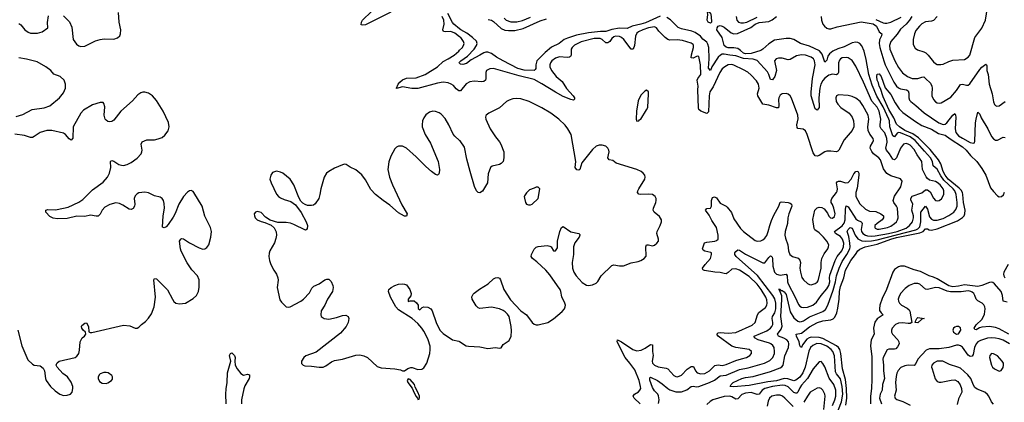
# Model space of a CAD drawing. Header units: inches. Extents: x 1449094 to 1618372, y 389908 to 534307.
# Tile 395 of 494: x 1565459 to 1575622, y 481426 to 485375. Entities that reach past the tile are written whole.
import ezdxf

# ---------------------------------------------------------------- set-up
doc = ezdxf.new("R2010")
doc.units = ezdxf.units.IN
doc.header["$MEASUREMENT"] = 0
doc.layers.add('B5468', color=7, linetype='Continuous')
doc.layers.add('B5478', color=7, linetype='Continuous')

msp = doc.modelspace()

# ---------------------------------------------------------------- linework, layer by layer
at = {"layer": 'B5468', "color": 5}
for points, elevation in [([(1565450, 485337), (1565470, 485324), (1565513, 485270), (1565545, 485245), (1565570, 485238), (1565644, 485236), (1565691, 485249), (1565749, 485290), (1565747, 485347), (1565757, 485417)], 520), ([(1565910, 485414), (1565973, 485353), (1565997, 485297), (1566012, 485170), (1566044, 485124), (1566070, 485105), (1566090, 485098), (1566130, 485103), (1566243, 485157), (1566290, 485172), (1566330, 485177), (1566430, 485173), (1566470, 485189), (1566491, 485209), (1566501, 485230), (1566503, 485270), (1566486, 485350), (1566479, 485450)], 520), ([(1569290, 485454), (1569030, 485324), (1568999, 485319), (1568984, 485324), (1568986, 485350), (1568996, 485370), (1569090, 485461)], 480), ([(1570000, 485198), (1569950, 485235), (1569910, 485252), (1569850, 485249), (1569834, 485254), (1569827, 485270), (1569841, 485330), (1569838, 485370), (1569818, 485410)], 480), ([(1570000, 485282), (1569940, 485330), (1569926, 485346), (1569878, 485438)], 460), ([(1565424, 484376), (1565490, 484396), (1565588, 484450), (1565710, 484464), (1565770, 484487), (1565870, 484570), (1565910, 484620), (1565931, 484670), (1565933, 484710), (1565918, 484750), (1565878, 484790), (1565813, 484813), (1565782, 484850), (1565730, 484890), (1565639, 484939), (1565530, 484968), (1565450, 484983)], 520), ([(1570000, 484640), (1569990, 484640), (1569963, 484663), (1569935, 484695), (1569911, 484711), (1569882, 484722), (1569830, 484729), (1569770, 484721), (1569570, 484665), (1569505, 484665), (1569410, 484684), (1569350, 484665), (1569347, 484670), (1569366, 484710), (1569381, 484730), (1569410, 484753), (1569452, 484772), (1569550, 484777), (1569644, 484810), (1569771, 484890), (1569830, 484945), (1569883, 484970), (1569943, 485010), (1569991, 485050), (1570000, 485060)], 480), ([(1570000, 484926), (1569995, 484930), (1570000, 484936)], 460), ([(1565439, 482170), (1565480, 482010), (1565544, 481864), (1565590, 481818), (1565610, 481811), (1565670, 481803), (1565700, 481780), (1565716, 481750), (1565726, 481670), (1565733, 481650), (1565776, 481590), (1565826, 481546), (1565874, 481510), (1565910, 481497), (1565950, 481498), (1565983, 481510), (1566000, 481530), (1566008, 481570), (1566006, 481590), (1565990, 481634), (1565952, 481690), (1565905, 481725), (1565845, 481790), (1565837, 481810), (1565839, 481821), (1565846, 481834), (1565868, 481850), (1566030, 481888), (1566050, 481902), (1566062, 481918), (1566070, 481930), (1566077, 481963), (1566083, 482050), (1566105, 482090), (1566128, 482110), (1566143, 482130), (1566137, 482150), (1566114, 482170), (1566099, 482190), (1566096, 482210), (1566101, 482219), (1566130, 482243), (1566150, 482248), (1566168, 482208), (1566174, 482154), (1566186, 482146), (1566205, 482145), (1566530, 482221), (1566596, 482216), (1566650, 482191), (1566670, 482191), (1566690, 482201), (1566717, 482230), (1566759, 482261), (1566790, 482293), (1566821, 482339), (1566847, 482410), (1566861, 482510), (1566845, 482690), (1566850, 482705), (1566870, 482701), (1566986, 482586), (1567035, 482490), (1567050, 482467), (1567070, 482450), (1567110, 482441), (1567170, 482449), (1567250, 482497), (1567285, 482530), (1567305, 482570), (1567313, 482613), (1567313, 482690), (1567295, 482730), (1567235, 482795), (1567187, 482867), (1567125, 482985), (1567118, 483010), (1567110, 483090), (1567121, 483110), (1567130, 483117), (1567150, 483114), (1567210, 483073), (1567310, 483021), (1567350, 483008), (1567370, 483011), (1567390, 483023), (1567411, 483050), (1567433, 483130), (1567438, 483190), (1567430, 483230), (1567369, 483349), (1567344, 483450), (1567258, 483590), (1567250, 483601), (1567230, 483612), (1567210, 483608), (1567190, 483596), (1567150, 483550), (1567102, 483470), (1567064, 483376), (1567042, 483338), (1566990, 483260), (1566970, 483238), (1566950, 483227), (1566934, 483234), (1566941, 483350), (1566952, 483430), (1566950, 483478), (1566942, 483510), (1566930, 483529), (1566910, 483542), (1566850, 483558), (1566790, 483588), (1566750, 483596), (1566690, 483588), (1566670, 483577), (1566650, 483556), (1566641, 483530), (1566647, 483470), (1566644, 483450), (1566630, 483425), (1566610, 483415), (1566590, 483418), (1566522, 483462), (1566490, 483479), (1566450, 483485), (1566390, 483469), (1566339, 483441), (1566309, 483411), (1566290, 483367), (1566270, 483348), (1566250, 483347), (1566190, 483359), (1566130, 483345), (1566050, 483346), (1565950, 483325), (1565850, 483321), (1565806, 483326), (1565770, 483345), (1565729, 483390), (1565729, 483411), (1565750, 483416), (1565830, 483413), (1565911, 483429), (1565958, 483442), (1566070, 483492), (1566110, 483521), (1566210, 483618), (1566320, 483700), (1566366, 483750), (1566386, 483790), (1566401, 483850), (1566398, 483910), (1566402, 483918), (1566410, 483922), (1566430, 483914), (1566482, 483882), (1566510, 483873), (1566531, 483871), (1566570, 483880), (1566610, 483901), (1566673, 483947), (1566712, 483990), (1566721, 484010), (1566723, 484030), (1566713, 484090), (1566724, 484116), (1566770, 484135), (1566850, 484137), (1566890, 484144), (1566930, 484161), (1566958, 484182), (1566992, 484228), (1567003, 484270), (1566994, 484314), (1566939, 484430), (1566870, 484541), (1566830, 484588), (1566790, 484616), (1566750, 484627), (1566730, 484627), (1566710, 484622), (1566680, 484600), (1566623, 484537), (1566504, 484430), (1566430, 484338), (1566410, 484324), (1566390, 484320), (1566370, 484324), (1566350, 484337), (1566341, 484350), (1566332, 484390), (1566337, 484477), (1566329, 484509), (1566319, 484519), (1566310, 484522), (1566290, 484519), (1566210, 484496), (1566119, 484441), (1566090, 484409), (1566012, 484270), (1566006, 484154), (1565990, 484133), (1565970, 484144), (1565931, 484191), (1565910, 484205), (1565790, 484233), (1565738, 484230), (1565670, 484211), (1565610, 484170), (1565590, 484161), (1565570, 484160), (1565510, 484180), (1565410, 484195)], 520), ([(1570000, 484130), (1569950, 484172), (1569933, 484193), (1569887, 484290), (1569850, 484354), (1569810, 484399), (1569790, 484414), (1569750, 484429), (1569725, 484430), (1569690, 484421), (1569650, 484392), (1569630, 484361), (1569617, 484330), (1569612, 484290), (1569614, 484270), (1569645, 484190), (1569700, 484100), (1569777, 483910), (1569793, 483830), (1569790, 483790), (1569783, 483777), (1569770, 483769), (1569750, 483778), (1569710, 483808), (1569650, 483860), (1569550, 483959), (1569450, 484050), (1569410, 484069), (1569370, 484069), (1569350, 484061), (1569330, 484043), (1569290, 483966), (1569270, 483909), (1569260, 483830), (1569275, 483750), (1569307, 483670), (1569403, 483463), (1569457, 483370), (1569451, 483349), (1569430, 483349), (1569370, 483382), (1569281, 483461), (1569210, 483509), (1569130, 483572), (1569082, 483622), (1569030, 483723), (1568990, 483775), (1568930, 483826), (1568870, 483853), (1568830, 483880), (1568810, 483884), (1568790, 483878), (1568710, 483844), (1568650, 483809), (1568625, 483790), (1568600, 483750), (1568567, 483630), (1568557, 483570), (1568546, 483530), (1568510, 483476), (1568490, 483462), (1568470, 483457), (1568430, 483458), (1568407, 483467), (1568381, 483481), (1568361, 483501), (1568340, 483540), (1568290, 483670), (1568250, 483729), (1568174, 483790), (1568150, 483803), (1568110, 483813), (1568070, 483799), (1568050, 483769), (1568042, 483730), (1568053, 483690), (1568110, 483574), (1568130, 483551), (1568150, 483537), (1568190, 483519), (1568259, 483499), (1568305, 483465), (1568365, 483385), (1568417, 483290), (1568430, 483250), (1568426, 483214), (1568410, 483202), (1568290, 483263), (1568254, 483274), (1568210, 483281), (1568123, 483283), (1568046, 483306), (1567997, 483337), (1567950, 483384), (1567938, 483390), (1567910, 483395), (1567892, 483390), (1567879, 483370), (1567881, 483350), (1567891, 483330), (1567910, 483311), (1567950, 483291), (1567990, 483283), (1568054, 483254), (1568086, 483226), (1568106, 483186), (1568110, 483150), (1568103, 483117), (1568088, 483072), (1568040, 482990), (1568033, 482967), (1568030, 482930), (1568037, 482890), (1568050, 482850), (1568082, 482790), (1568110, 482747), (1568124, 482710), (1568126, 482686), (1568118, 482610), (1568145, 482485), (1568161, 482461), (1568210, 482411), (1568230, 482407), (1568250, 482411), (1568361, 482470), (1568390, 482490), (1568450, 482557), (1568475, 482605), (1568495, 482625), (1568550, 482650), (1568610, 482690), (1568630, 482698), (1568650, 482696), (1568674, 482674), (1568692, 482632), (1568696, 482610), (1568692, 482590), (1568686, 482570), (1568637, 482490), (1568610, 482430), (1568570, 482370), (1568566, 482330), (1568572, 482312), (1568601, 482290), (1568650, 482285), (1568730, 482302), (1568790, 482322), (1568825, 482325), (1568850, 482311), (1568856, 482290), (1568850, 482250), (1568830, 482210), (1568770, 482140), (1568518, 481942), (1568414, 481906), (1568391, 481890), (1568367, 481850), (1568368, 481828), (1568385, 481810), (1568403, 481803), (1568470, 481800), (1568550, 481787), (1568590, 481790), (1568618, 481802), (1568676, 481844), (1568710, 481858), (1568790, 481870), (1568930, 481912), (1568970, 481915), (1569010, 481907), (1569050, 481890), (1569150, 481797), (1569190, 481782), (1569330, 481773), (1569390, 481761), (1569410, 481751), (1569430, 481752), (1569466, 481774), (1569495, 481785), (1569510, 481785), (1569570, 481765), (1569610, 481768), (1569630, 481781), (1569661, 481830), (1569691, 481929), (1569697, 481970), (1569695, 482005), (1569674, 482070), (1569649, 482130), (1569630, 482161), (1569610, 482192), (1569570, 482239), (1569510, 482290), (1569370, 482381), (1569340, 482410), (1569287, 482510), (1569266, 482570), (1569270, 482590), (1569293, 482610), (1569330, 482630), (1569370, 482644), (1569410, 482650), (1569430, 482647), (1569450, 482637), (1569486, 482590), (1569501, 482550), (1569496, 482524), (1569468, 482490), (1569470, 482466), (1569488, 482472), (1569530, 482472), (1569554, 482454), (1569572, 482430), (1569573, 482393), (1569590, 482382), (1569614, 482406), (1569629, 482411), (1569670, 482407), (1569701, 482390), (1569717, 482370), (1569756, 482250), (1569797, 482170), (1569830, 482135), (1569928, 482070), (1569990, 482058), (1570000, 482052)], 520), ([(1567590, 481410), (1567586, 481510), (1567590, 481566), (1567602, 481630), (1567605, 481730), (1567637, 481850), (1567625, 481910), (1567634, 481930), (1567650, 481938), (1567676, 481910), (1567682, 481890), (1567680, 481850), (1567684, 481810), (1567704, 481770), (1567743, 481723), (1567770, 481706), (1567810, 481715), (1567830, 481710), (1567832, 481690), (1567826, 481670), (1567784, 481596), (1567774, 481566), (1567748, 481452), (1567750, 481410)], 480)]:
    msp.add_lwpolyline(points, dxfattribs=dict(at, elevation=elevation))
at = {"layer": 'B5468', "color": 5, "elevation": 520}
for points in [[(1566350, 481735), (1566326, 481734), (1566290, 481721), (1566279, 481710), (1566270, 481686), (1566269, 481670), (1566282, 481642), (1566310, 481622), (1566350, 481620), (1566370, 481627), (1566406, 481650), (1566416, 481664), (1566418, 481690), (1566410, 481703), (1566373, 481730)], [(1569470, 481668), (1569458, 481650), (1569465, 481630), (1569511, 481571), (1569530, 481525), (1569550, 481485), (1569565, 481470), (1569570, 481454), (1569582, 481458), (1569587, 481473), (1569584, 481490), (1569570, 481529), (1569541, 481581), (1569533, 481610), (1569490, 481662)]]:
    msp.add_lwpolyline(points, close=True, dxfattribs=at)
at = {"layer": 'B5478', "color": 5}
for points, elevation in [([(1574930, 485410), (1574890, 485367), (1574870, 485360), (1574810, 485354), (1574770, 485332), (1574746, 485310), (1574710, 485265), (1574694, 485230), (1574680, 485170), (1574682, 485121), (1574702, 485081), (1574725, 485065), (1574790, 485044), (1574812, 485032), (1574837, 485010), (1574890, 484940), (1574910, 484922), (1574930, 484914), (1574967, 484913), (1574990, 484918), (1575050, 484945), (1575090, 484957), (1575210, 484963), (1575250, 484988), (1575265, 485010), (1575319, 485190), (1575390, 485288), (1575428, 485372), (1575462, 485590)], 480), ([(1572070, 485411), (1571917, 485343), (1571870, 485329), (1571780, 485310), (1571730, 485284), (1571650, 485287), (1571570, 485274), (1571510, 485252), (1571453, 485253), (1571330, 485239), (1571205, 485215), (1571114, 485186), (1571080, 485170), (1571027, 485130), (1570947, 485093), (1570883, 485037), (1570797, 484950), (1570785, 484910), (1570786, 484870), (1570780, 484860), (1570768, 484852), (1570666, 484854), (1570601, 484870), (1570450, 484950), (1570381, 484990), (1570330, 485026), (1570290, 485040), (1570270, 485041), (1570250, 485035), (1570210, 485008), (1570120, 484960), (1570070, 484923), (1570033, 484913), (1570010, 484918), (1570000, 484926)], 460), ([(1570296, 485376), (1570330, 485369), (1570350, 485357), (1570430, 485283), (1570467, 485267), (1570503, 485263), (1570570, 485265), (1570654, 485286), (1570830, 485362), (1570897, 485383)], 460), ([(1570458, 485390), (1570481, 485370), (1570530, 485353), (1570590, 485352), (1570650, 485368), (1570730, 485401)], 480), ([(1572054, 481414), (1572060, 481450), (1572053, 481493), (1572045, 481510), (1572010, 481546), (1571990, 481578), (1571963, 481656), (1571963, 481677), (1571970, 481684), (1572041, 481650), (1572090, 481618), (1572148, 481568), (1572170, 481556), (1572230, 481534), (1572290, 481535), (1572346, 481554), (1572390, 481588), (1572410, 481592), (1572446, 481586), (1572470, 481589), (1572578, 481630), (1572630, 481653), (1572690, 481699), (1572750, 481707), (1572890, 481763), (1572978, 481782), (1573148, 481830), (1573202, 481858), (1573234, 481890), (1573250, 481930), (1573251, 481950), (1573245, 481990), (1573232, 482012), (1573213, 482030), (1573197, 482037), (1573083, 482070), (1573044, 482090), (1573039, 482110), (1573170, 482163), (1573209, 482190), (1573224, 482210), (1573232, 482230), (1573233, 482250), (1573226, 482290), (1573230, 482310), (1573253, 482350), (1573262, 482390), (1573262, 482450), (1573254, 482494), (1573234, 482530), (1573074, 482734), (1572855, 482930), (1572839, 482950), (1572841, 482970), (1572850, 482982), (1572870, 482999), (1572890, 482998), (1572950, 482955), (1573130, 482865), (1573150, 482865), (1573190, 482919), (1573210, 482938), (1573216, 482936), (1573225, 482925), (1573230, 482911), (1573232, 482832), (1573250, 482770), (1573270, 482749), (1573310, 482737), (1573370, 482750), (1573379, 482730), (1573384, 482670), (1573390, 482648), (1573464, 482510), (1573496, 482436), (1573510, 482420), (1573530, 482408), (1573550, 482404), (1573590, 482407), (1573644, 482430), (1573682, 482458), (1573733, 482530), (1573790, 482596), (1573810, 482630), (1573821, 482670), (1573817, 482710), (1573820, 482740), (1573850, 482814), (1573875, 482890), (1573896, 482930), (1573944, 482990), (1573963, 483030), (1573967, 483070), (1573953, 483110), (1573930, 483136), (1573879, 483170), (1573869, 483190), (1573950, 483247), (1573970, 483275), (1573980, 483310), (1573981, 483419), (1573990, 483453), (1574010, 483444), (1574090, 483321), (1574106, 483306), (1574143, 483290), (1574150, 483282), (1574156, 483270), (1574144, 483210), (1574149, 483190), (1574162, 483170), (1574190, 483152), (1574210, 483146), (1574250, 483141), (1574290, 483143), (1574427, 483167), (1574515, 483190), (1574610, 483225), (1574645, 483250), (1574674, 483290), (1574686, 483330), (1574686, 483350), (1574669, 483410), (1574676, 483470), (1574657, 483517), (1574657, 483530), (1574670, 483554), (1574770, 483589), (1574810, 483619), (1574830, 483620), (1574857, 483597), (1574890, 483534), (1574910, 483510), (1574930, 483506), (1574950, 483510), (1574975, 483525), (1574997, 483570), (1574999, 483610), (1574992, 483628), (1574961, 483670), (1574930, 483694), (1574910, 483704), (1574850, 483720), (1574830, 483735), (1574814, 483754), (1574793, 483793), (1574779, 483830), (1574770, 483913), (1574721, 483981), (1574690, 484037), (1574650, 484079), (1574630, 484091), (1574610, 484097), (1574580, 484090), (1574550, 484050), (1574509, 483951), (1574490, 483928), (1574470, 483937), (1574438, 483990), (1574407, 484030), (1574399, 484050), (1574412, 484110), (1574408, 484150), (1574388, 484208), (1574352, 484250), (1574342, 484270), (1574340, 484290), (1574349, 484350), (1574330, 484432), (1574310, 484471), (1574255, 484535), (1574170, 484731), (1574090, 484896), (1574050, 484954), (1574010, 484981), (1573990, 484986), (1573950, 484981), (1573930, 484970), (1573922, 484958), (1573910, 484930), (1573912, 484830), (1573904, 484816), (1573890, 484808), (1573847, 484813), (1573810, 484804), (1573770, 484773), (1573750, 484748), (1573729, 484711), (1573718, 484670), (1573706, 484570), (1573710, 484470), (1573690, 484440), (1573670, 484456), (1573627, 484590), (1573627, 484627), (1573643, 484770), (1573671, 484910), (1573663, 484950), (1573651, 484971), (1573629, 484989), (1573570, 485010), (1573530, 485013), (1573478, 485002), (1573410, 484966), (1573390, 484962), (1573330, 484979), (1573290, 484979), (1573267, 484973), (1573250, 484950), (1573271, 484850), (1573253, 484790), (1573230, 484753), (1573210, 484758), (1573192, 484810), (1573176, 484836), (1573070, 484953), (1573030, 484968), (1572930, 484974), (1572850, 485003), (1572788, 485008), (1572730, 485019), (1572710, 485018), (1572691, 485010), (1572670, 484988), (1572602, 484890), (1572590, 484852), (1572570, 484875), (1572574, 484970), (1572572, 485090), (1572563, 485123), (1572550, 485143), (1572510, 485175), (1572486, 485206), (1572430, 485244), (1572397, 485257), (1572290, 485281), (1572255, 485295), (1572175, 485375), (1572139, 485399)], 460), ([(1573887, 481290), (1573942, 481430), (1573955, 481510), (1573950, 481590), (1573930, 481667), (1573890, 481719), (1573881, 481741), (1573870, 481906), (1573852, 481952), (1573836, 481970), (1573790, 482004), (1573731, 482030), (1573688, 482032), (1573646, 482014), (1573623, 481990), (1573605, 481955), (1573565, 481790), (1573544, 481730), (1573513, 481687), (1573470, 481653), (1573450, 481647), (1573389, 481669), (1573350, 481671), (1573270, 481646), (1573182, 481638), (1572990, 481599), (1572825, 481585), (1572794, 481590), (1572801, 481610), (1572824, 481630), (1572911, 481670), (1572950, 481681), (1573030, 481693), (1573210, 481745), (1573310, 481781), (1573327, 481793), (1573338, 481810), (1573356, 481904), (1573393, 481990), (1573398, 482030), (1573393, 482050), (1573376, 482070), (1573347, 482087), (1573290, 482110), (1573282, 482130), (1573318, 482182), (1573328, 482212), (1573316, 482310), (1573326, 482486), (1573324, 482524), (1573304, 482576), (1573309, 482589), (1573290, 482590), (1573310, 482590), (1573320, 482580), (1573330, 482579), (1573350, 482566), (1573370, 482538), (1573410, 482360), (1573450, 482299), (1573490, 482264), (1573510, 482256), (1573530, 482259), (1573550, 482268), (1573611, 482309), (1573750, 482362), (1573777, 482383), (1573802, 482430), (1573857, 482583), (1573881, 482670), (1573891, 482730), (1573919, 482810), (1573950, 482880), (1573997, 482950), (1574026, 483010), (1574030, 483030), (1574028, 483070), (1574016, 483136), (1574001, 483190), (1574010, 483211), (1574030, 483229), (1574050, 483223), (1574083, 483150), (1574110, 483115), (1574150, 483094), (1574190, 483090), (1574250, 483093), (1574310, 483103), (1574710, 483206), (1574730, 483216), (1574750, 483237), (1574759, 483290), (1574760, 483390), (1574810, 483450), (1574830, 483420), (1574850, 483341), (1574870, 483315), (1574890, 483307), (1574930, 483307), (1574990, 483323), (1575050, 483355), (1575101, 483390), (1575123, 483417), (1575135, 483450), (1575135, 483490), (1575125, 483570), (1575111, 483609), (1575095, 483630), (1574999, 483719), (1574965, 483765), (1574930, 483833), (1574886, 483866), (1574880, 483910), (1574861, 483950), (1574797, 484017), (1574701, 484130), (1574650, 484166), (1574550, 484207), (1574530, 484210), (1574517, 484203), (1574490, 484167), (1574470, 484177), (1574442, 484270), (1574437, 484330), (1574430, 484350), (1574370, 484476), (1574306, 484586), (1574258, 484698), (1574222, 484810), (1574195, 484965), (1574174, 485050), (1574150, 485107), (1574130, 485131), (1574110, 485141), (1574090, 485143), (1574050, 485135), (1573970, 485095), (1573905, 485075), (1573851, 485050), (1573816, 485024), (1573802, 484998), (1573790, 484956), (1573770, 484938), (1573741, 485021), (1573713, 485053), (1573610, 485102), (1573518, 485130), (1573450, 485170), (1573410, 485182), (1573370, 485181), (1573250, 485163), (1573190, 485128), (1573130, 485070), (1573110, 485059), (1573010, 485028), (1572950, 485024), (1572930, 485030), (1572899, 485059), (1572870, 485077), (1572830, 485086), (1572770, 485084), (1572750, 485093), (1572731, 485110), (1572710, 485190), (1572656, 485270), (1572657, 485290), (1572670, 485307), (1572690, 485316), (1572710, 485310), (1572730, 485300), (1572801, 485241), (1572830, 485230), (1572867, 485233), (1573005, 485295), (1573052, 485330), (1573090, 485348), (1573190, 485357), (1573227, 485373), (1573272, 485408)], 440), ([(1572855, 485410), (1572862, 485370), (1572878, 485350), (1572903, 485343), (1572930, 485343), (1572963, 485350), (1573070, 485402)], 460), ([(1573731, 485410), (1573736, 485370), (1573750, 485329), (1573767, 485307), (1573790, 485288), (1573810, 485281), (1573830, 485282), (1573897, 485303), (1574146, 485354), (1574270, 485333), (1574301, 485310), (1574330, 485250), (1574357, 485230), (1574355, 485210), (1574334, 485166), (1574330, 485130), (1574337, 485090), (1574378, 484950), (1574393, 484910), (1574483, 484730), (1574510, 484690), (1574531, 484671), (1574550, 484661), (1574614, 484650), (1574630, 484641), (1574638, 484618), (1574637, 484570), (1574645, 484545), (1574658, 484530), (1574710, 484490), (1574793, 484413), (1574945, 484310), (1574990, 484294), (1575010, 484298), (1575030, 484312), (1575090, 484389), (1575110, 484407), (1575119, 484390), (1575122, 484370), (1575113, 484250), (1575120, 484210), (1575150, 484177), (1575190, 484151), (1575270, 484108), (1575299, 484101), (1575314, 484106), (1575319, 484121), (1575325, 484310), (1575331, 484349), (1575350, 484421), (1575370, 484399), (1575383, 484363), (1575451, 484250), (1575490, 484169), (1575510, 484144), (1575530, 484132), (1575550, 484133), (1575610, 484162), (1575630, 484161)], 440), ([(1574297, 485377), (1574370, 485342), (1574390, 485338), (1574410, 485339), (1574450, 485351), (1574559, 485401)], 460), ([(1574667, 485410), (1574644, 485370), (1574610, 485330), (1574550, 485276), (1574515, 485225), (1574452, 485150), (1574438, 485110), (1574442, 485070), (1574491, 484950), (1574530, 484882), (1574570, 484828), (1574621, 484790), (1574670, 484770), (1574730, 484770), (1574770, 484783), (1574790, 484784), (1574810, 484769), (1574859, 484719), (1574875, 484690), (1574878, 484670), (1574873, 484610), (1574875, 484590), (1574890, 484551), (1574910, 484529), (1574930, 484516), (1574950, 484513), (1574970, 484517), (1575070, 484576), (1575130, 484645), (1575170, 484707), (1575190, 484711), (1575230, 484699), (1575250, 484701), (1575266, 484714), (1575370, 484860), (1575390, 484884), (1575430, 484916), (1575437, 484910), (1575440, 484900), (1575442, 484850), (1575455, 484810), (1575466, 484710), (1575496, 484610), (1575510, 484526), (1575521, 484501), (1575530, 484490), (1575544, 484484), (1575570, 484486), (1575630, 484532)], 460), ([(1571862, 481410), (1571803, 481470), (1571791, 481490), (1571804, 481510), (1571845, 481535), (1571861, 481550), (1571869, 481570), (1571868, 481590), (1571852, 481650), (1571810, 481762), (1571758, 481830), (1571707, 481887), (1571625, 482050), (1571628, 482071), (1571670, 482050), (1571789, 481970), (1571830, 481958), (1571875, 481965), (1571916, 481984), (1571970, 482021), (1571990, 482018), (1571990, 481950), (1571999, 481910), (1571988, 481850), (1571990, 481830), (1572010, 481809), (1572050, 481791), (1572130, 481779), (1572150, 481772), (1572210, 481704), (1572230, 481693), (1572250, 481690), (1572290, 481706), (1572350, 481768), (1572390, 481794), (1572414, 481794), (1572434, 481750), (1572453, 481730), (1572490, 481721), (1572530, 481725), (1572580, 481750), (1572635, 481805), (1572668, 481812), (1572710, 481807), (1572750, 481815), (1572850, 481859), (1572910, 481873), (1572962, 481890), (1572994, 481910), (1573011, 481930), (1573014, 481950), (1572989, 481970), (1572850, 481991), (1572810, 482005), (1572670, 482108), (1572655, 482130), (1572670, 482144), (1572690, 482147), (1572770, 482140), (1572850, 482146), (1573018, 482222), (1573049, 482251), (1573075, 482330), (1573088, 482352), (1573156, 482404), (1573172, 482428), (1573175, 482450), (1573170, 482483), (1573159, 482510), (1573111, 482590), (1573070, 482645), (1572990, 482724), (1572890, 482791), (1572850, 482803), (1572810, 482799), (1572770, 482765), (1572750, 482753), (1572730, 482754), (1572690, 482767), (1572634, 482770), (1572527, 482787), (1572516, 482790), (1572510, 482797), (1572506, 482810), (1572534, 482850), (1572591, 482910), (1572601, 482950), (1572598, 482970), (1572594, 482974), (1572530, 482985), (1572515, 482995), (1572508, 483010), (1572529, 483071), (1572550, 483080), (1572635, 483090), (1572650, 483096), (1572669, 483111), (1572670, 483150), (1572652, 483230), (1572603, 483303), (1572576, 483356), (1572536, 483410), (1572550, 483425), (1572590, 483430), (1572598, 483450), (1572599, 483510), (1572610, 483540), (1572630, 483547), (1572650, 483536), (1572690, 483480), (1572750, 483452), (1572762, 483442), (1572805, 483385), (1572830, 483320), (1572899, 483219), (1572929, 483190), (1573050, 483096), (1573070, 483089), (1573110, 483093), (1573130, 483103), (1573150, 483120), (1573170, 483148), (1573186, 483190), (1573200, 483250), (1573218, 483302), (1573243, 483357), (1573295, 483450), (1573307, 483493), (1573324, 483496), (1573390, 483487), (1573410, 483481), (1573425, 483470), (1573430, 483450), (1573397, 483370), (1573388, 483330), (1573383, 483270), (1573359, 483190), (1573357, 483150), (1573362, 483122), (1573387, 483050), (1573394, 482990), (1573408, 482950), (1573436, 482930), (1573494, 482914), (1573513, 482893), (1573518, 482870), (1573513, 482810), (1573517, 482770), (1573533, 482713), (1573550, 482690), (1573590, 482652), (1573610, 482642), (1573630, 482640), (1573670, 482652), (1573690, 482665), (1573700, 482680), (1573733, 482810), (1573732, 482870), (1573739, 482910), (1573761, 482959), (1573799, 483010), (1573808, 483030), (1573810, 483050), (1573790, 483090), (1573756, 483130), (1573710, 483176), (1573667, 483207), (1573659, 483219), (1573646, 483314), (1573666, 483410), (1573690, 483433), (1573710, 483439), (1573738, 483438), (1573764, 483424), (1573797, 483377), (1573810, 483347), (1573827, 483330), (1573850, 483327), (1573870, 483343), (1573875, 483370), (1573864, 483430), (1573850, 483469), (1573835, 483490), (1573834, 483510), (1573841, 483530), (1573889, 483590), (1573895, 483605), (1573899, 483630), (1573890, 483690), (1573898, 483702), (1573910, 483710), (1573930, 483709), (1573981, 483690), (1574010, 483695), (1574041, 483730), (1574070, 483786), (1574090, 483808), (1574111, 483811), (1574120, 483790), (1574121, 483770), (1574103, 483637), (1574090, 483590), (1574090, 483550), (1574130, 483475), (1574190, 483419), (1574230, 483399), (1574295, 483395), (1574346, 483370), (1574375, 483350), (1574375, 483330), (1574361, 483310), (1574310, 483273), (1574287, 483250), (1574284, 483230), (1574290, 483223), (1574310, 483214), (1574330, 483212), (1574417, 483230), (1574450, 483244), (1574490, 483270), (1574510, 483290), (1574520, 483310), (1574527, 483330), (1574518, 483430), (1574510, 483450), (1574481, 483490), (1574474, 483510), (1574487, 483553), (1574554, 483650), (1574567, 483707), (1574552, 483732), (1574450, 483762), (1574410, 483788), (1574376, 483836), (1574344, 483930), (1574328, 483950), (1574272, 483992), (1574254, 484014), (1574238, 484050), (1574241, 484070), (1574265, 484110), (1574271, 484130), (1574267, 484150), (1574234, 484194), (1574216, 484230), (1574214, 484270), (1574223, 484350), (1574215, 484390), (1574162, 484490), (1574134, 484530), (1574090, 484565), (1574050, 484583), (1574010, 484592), (1573910, 484601), (1573890, 484590), (1573882, 484570), (1573886, 484530), (1573902, 484502), (1573935, 484470), (1574022, 484410), (1574052, 484370), (1574066, 484330), (1574070, 484290), (1574068, 484270), (1574051, 484230), (1573970, 484136), (1573913, 484027), (1573903, 484017), (1573890, 484010), (1573830, 484020), (1573790, 484020), (1573770, 484012), (1573710, 483973), (1573690, 483966), (1573670, 483970), (1573650, 484001), (1573588, 484190), (1573570, 484227), (1573545, 484245), (1573491, 484251), (1573483, 484263), (1573482, 484290), (1573493, 484353), (1573490, 484390), (1573425, 484565), (1573410, 484590), (1573390, 484607), (1573370, 484615), (1573330, 484610), (1573310, 484595), (1573295, 484570), (1573291, 484550), (1573296, 484490), (1573290, 484467), (1573270, 484465), (1573193, 484493), (1573130, 484502), (1573079, 484590), (1573076, 484610), (1573090, 484670), (1573089, 484690), (1573084, 484710), (1573064, 484744), (1573010, 484804), (1572973, 484833), (1572930, 484859), (1572830, 484905), (1572810, 484912), (1572770, 484909), (1572736, 484890), (1572710, 484867), (1572687, 484830), (1572617, 484683), (1572582, 484630), (1572575, 484590), (1572570, 484425), (1572550, 484408), (1572490, 484431), (1572470, 484447), (1572466, 484466), (1572459, 484650), (1572462, 484690), (1572450, 484750), (1572458, 484770), (1572489, 484810), (1572486, 484910), (1572470, 484995), (1572450, 484998), (1572410, 484978), (1572390, 484982), (1572393, 485013), (1572413, 485090), (1572414, 485110), (1572410, 485120), (1572390, 485134), (1572299, 485159), (1572246, 485166), (1572170, 485164), (1572150, 485171), (1572123, 485190), (1572057, 485257), (1572031, 485291), (1572010, 485301), (1571951, 485291), (1571892, 485270), (1571847, 485250), (1571830, 485236), (1571815, 485205), (1571804, 485110), (1571790, 485071), (1571770, 485072), (1571696, 485170), (1571670, 485193), (1571650, 485202), (1571610, 485206), (1571590, 485199), (1571570, 485181), (1571550, 485151), (1571530, 485135), (1571510, 485135), (1571470, 485172), (1571450, 485180), (1571390, 485183), (1571253, 485147), (1571186, 485114), (1571161, 485090), (1571151, 485070), (1571152, 485010), (1571144, 484996), (1571133, 484987), (1571110, 484984), (1571029, 484991), (1570990, 484978), (1570950, 484950), (1570937, 484930), (1570931, 484910), (1570932, 484888), (1570947, 484850), (1570996, 484790), (1571058, 484738), (1571104, 484664), (1571173, 484590), (1571185, 484570), (1571186, 484554), (1571174, 484546), (1571148, 484550), (1571070, 484582), (1570990, 484626), (1570850, 484714), (1570770, 484757), (1570615, 484795), (1570349, 484871), (1570310, 484868), (1570277, 484850), (1570270, 484830), (1570272, 484770), (1570266, 484750), (1570250, 484737), (1570230, 484735), (1570150, 484742), (1570105, 484735), (1570066, 484714), (1570010, 484640), (1570000, 484640)], 480), ([(1570000, 484936), (1570013, 484950), (1570081, 484999), (1570150, 485070), (1570175, 485110), (1570181, 485130), (1570175, 485155), (1570133, 485193), (1570075, 485235), (1570014, 485270), (1570000, 485282)], 460), ([(1570000, 485060), (1570029, 485090), (1570042, 485118), (1570045, 485130), (1570041, 485150), (1570012, 485190), (1570000, 485198)], 480), ([(1573985, 481395), (1573996, 481470), (1573994, 481570), (1573981, 481661), (1573953, 481773), (1573935, 481930), (1573923, 481970), (1573911, 481991), (1573890, 482010), (1573750, 482086), (1573710, 482095), (1573630, 482097), (1573608, 482092), (1573583, 482077), (1573540, 482020), (1573530, 481993), (1573519, 481999), (1573513, 482013), (1573505, 482050), (1573477, 482110), (1573475, 482130), (1573530, 482141), (1573610, 482206), (1573692, 482250), (1573750, 482268), (1573830, 482276), (1573854, 482286), (1573874, 482306), (1573892, 482348), (1573903, 482397), (1573917, 482490), (1573922, 482570), (1573930, 482621), (1573967, 482710), (1573982, 482790), (1574038, 482890), (1574087, 482950), (1574111, 482990), (1574130, 483008), (1574187, 483030), (1574310, 483057), (1574450, 483109), (1574510, 483127), (1574750, 483174), (1574785, 483190), (1574810, 483217), (1574830, 483217), (1574847, 483207), (1574870, 483203), (1574930, 483215), (1575140, 483300), (1575190, 483333), (1575206, 483350), (1575216, 483370), (1575217, 483410), (1575201, 483490), (1575195, 483570), (1575189, 483590), (1575175, 483615), (1575156, 483636), (1575044, 483730), (1575010, 483769), (1574990, 483810), (1574968, 483888), (1574944, 483930), (1574856, 484036), (1574735, 484155), (1574677, 484197), (1574596, 484230), (1574540, 484270), (1574510, 484298), (1574481, 484361), (1574430, 484450), (1574370, 484579), (1574344, 484664), (1574330, 484690), (1574322, 484722), (1574310, 484750), (1574307, 484790), (1574310, 484812), (1574330, 484817), (1574350, 484790), (1574393, 484673), (1574450, 484602), (1574496, 484516), (1574536, 484456), (1574576, 484416), (1574704, 484324), (1574770, 484285), (1574870, 484244), (1574942, 484202), (1575010, 484183), (1575064, 484144), (1575190, 484063), (1575228, 484030), (1575273, 483973), (1575337, 483910), (1575390, 483841), (1575430, 483772), (1575481, 483641), (1575510, 483601), (1575550, 483558), (1575570, 483548), (1575594, 483550), (1575613, 483567), (1575625, 483595)], 420), ([(1570000, 482052), (1570068, 482010), (1570090, 482004), (1570210, 481997), (1570290, 481982), (1570370, 481992), (1570410, 481984), (1570430, 481987), (1570450, 482021), (1570510, 482063), (1570531, 482109), (1570535, 482165), (1570532, 482208), (1570510, 482310), (1570495, 482335), (1570470, 482360), (1570450, 482375), (1570412, 482392), (1570330, 482408), (1570210, 482393), (1570190, 482400), (1570170, 482421), (1570131, 482490), (1570127, 482513), (1570139, 482541), (1570150, 482554), (1570206, 482594), (1570296, 482650), (1570350, 482701), (1570370, 482711), (1570393, 482713), (1570410, 482706), (1570421, 482690), (1570456, 482590), (1570524, 482484), (1570631, 482371), (1570689, 482329), (1570749, 482250), (1570770, 482234), (1570790, 482225), (1570810, 482224), (1570909, 482249), (1570970, 482288), (1571058, 482362), (1571081, 482390), (1571090, 482410), (1571091, 482430), (1571087, 482450), (1571055, 482515), (1571044, 482570), (1571036, 482590), (1571010, 482629), (1570930, 482743), (1570891, 482790), (1570797, 482877), (1570751, 482910), (1570739, 482930), (1570740, 482950), (1570770, 483008), (1570790, 483028), (1570810, 483035), (1570903, 483043), (1570930, 483039), (1570943, 483030), (1570970, 482991), (1570990, 482991), (1571010, 483022), (1571009, 483090), (1571034, 483190), (1571050, 483231), (1571070, 483239), (1571146, 483186), (1571230, 483170), (1571239, 483159), (1571242, 483150), (1571232, 483130), (1571189, 483071), (1571174, 483030), (1571175, 482950), (1571163, 482870), (1571164, 482810), (1571177, 482770), (1571204, 482730), (1571264, 482664), (1571310, 482635), (1571330, 482632), (1571370, 482637), (1571410, 482657), (1571426, 482674), (1571462, 482730), (1571570, 482839), (1571590, 482846), (1571650, 482833), (1571690, 482835), (1571770, 482865), (1571842, 482878), (1571871, 482889), (1571906, 482910), (1571924, 482936), (1571921, 483030), (1571929, 483050), (1571950, 483050), (1571990, 483041), (1572010, 483047), (1572037, 483070), (1572051, 483090), (1572054, 483110), (1572035, 483170), (1572038, 483190), (1572071, 483250), (1572082, 483290), (1572082, 483310), (1572064, 483344), (1572008, 483388), (1571996, 483410), (1572000, 483430), (1572025, 483490), (1572030, 483510), (1572028, 483530), (1572018, 483550), (1571990, 483571), (1571950, 483576), (1571870, 483571), (1571850, 483575), (1571837, 483590), (1571840, 483610), (1571850, 483630), (1571910, 483731), (1571915, 483750), (1571910, 483770), (1571896, 483790), (1571872, 483810), (1571830, 483830), (1571614, 483894), (1571581, 483921), (1571545, 483930), (1571530, 483950), (1571543, 484010), (1571540, 484030), (1571531, 484050), (1571509, 484070), (1571470, 484079), (1571441, 484079), (1571410, 484070), (1571370, 484036), (1571262, 483898), (1571239, 483830), (1571230, 483821), (1571210, 483825), (1571194, 483850), (1571201, 483910), (1571150, 484189), (1571118, 484250), (1571090, 484288), (1571024, 484350), (1570942, 484410), (1570850, 484467), (1570717, 484530), (1570630, 484558), (1570590, 484562), (1570550, 484557), (1570510, 484545), (1570485, 484530), (1570413, 484467), (1570301, 484410), (1570274, 484390), (1570270, 484382), (1570266, 484370), (1570270, 484350), (1570314, 484250), (1570370, 484167), (1570413, 484113), (1570425, 484090), (1570455, 484010), (1570457, 483950), (1570449, 483910), (1570429, 483891), (1570410, 483880), (1570337, 483863), (1570317, 483850), (1570295, 483785), (1570289, 483690), (1570235, 483605), (1570210, 483587), (1570190, 483593), (1570174, 483610), (1570155, 483655), (1570107, 483807), (1570075, 483935), (1570050, 484059), (1570005, 484125), (1570000, 484130)], 520), ([(1575660, 482850), (1575617, 482770), (1575612, 482750), (1575616, 482730), (1575628, 482710)], 420), ([(1575650, 482459), (1575611, 482471), (1575604, 482530), (1575590, 482570), (1575520, 482650), (1575503, 482663), (1575490, 482666), (1575470, 482663), (1575390, 482630), (1575350, 482621), (1575210, 482638), (1575150, 482624), (1575090, 482617), (1575050, 482628), (1574930, 482699), (1574890, 482717), (1574845, 482730), (1574756, 482776), (1574690, 482795), (1574591, 482831), (1574552, 482832), (1574530, 482825), (1574490, 482797), (1574470, 482770), (1574407, 482590), (1574362, 482498), (1574337, 482430), (1574332, 482392), (1574335, 482375), (1574350, 482351), (1574373, 482330), (1574310, 482288), (1574287, 482253), (1574272, 482190), (1574280, 482130), (1574248, 482072), (1574241, 482010), (1574256, 481896), (1574255, 481665), (1574251, 481570), (1574241, 481490), (1574241, 481410)], 420), ([(1575670, 482129), (1575570, 482183), (1575530, 482198), (1575470, 482208), (1575390, 482200), (1575366, 482194), (1575330, 482175), (1575317, 482177), (1575311, 482190), (1575330, 482227), (1575390, 482281), (1575408, 482310), (1575417, 482337), (1575423, 482390), (1575422, 482410), (1575412, 482432), (1575394, 482450), (1575350, 482473), (1575330, 482490), (1575317, 482530), (1575306, 482550), (1575290, 482562), (1575278, 482570), (1575250, 482577), (1575175, 482565), (1575066, 482566), (1575033, 482573), (1574950, 482607), (1574910, 482612), (1574830, 482591), (1574810, 482594), (1574750, 482646), (1574730, 482654), (1574690, 482652), (1574639, 482630), (1574598, 482602), (1574552, 482548), (1574533, 482510), (1574528, 482490), (1574529, 482470), (1574540, 482450), (1574560, 482430), (1574619, 482399), (1574639, 482379), (1574646, 482366), (1574669, 482250), (1574650, 482240), (1574630, 482238), (1574570, 482247), (1574530, 482244), (1574498, 482230), (1574463, 482190), (1574457, 482170), (1574458, 482150), (1574468, 482130), (1574524, 482070), (1574534, 482050), (1574535, 482030), (1574521, 481999), (1574502, 481978), (1574490, 481973), (1574430, 481975), (1574413, 481967), (1574371, 481890), (1574368, 481870), (1574376, 481810), (1574374, 481750), (1574385, 481670), (1574363, 481610), (1574360, 481550), (1574341, 481510), (1574334, 481470), (1574353, 481410)], 440), ([(1575674, 482030), (1575610, 482068), (1575570, 482082), (1575530, 482089), (1575490, 482091), (1575450, 482087), (1575376, 482064), (1575350, 482050), (1575330, 482030), (1575313, 481990), (1575300, 481920), (1575290, 481902), (1575270, 481899), (1575250, 481914), (1575190, 481994), (1575170, 482009), (1575150, 482016), (1575130, 482015), (1575050, 481990), (1574950, 481979), (1574850, 481979), (1574815, 481965), (1574730, 481872), (1574710, 481828), (1574693, 481807), (1574630, 481811), (1574596, 481804), (1574554, 481786), (1574525, 481755), (1574512, 481728), (1574506, 481694), (1574500, 481630), (1574505, 481550), (1574489, 481490), (1574495, 481470), (1574514, 481454), (1574573, 481433), (1574650, 481396)], 460), ([(1573847, 481393), (1573872, 481450), (1573883, 481490), (1573884, 481550), (1573864, 481610), (1573815, 481675), (1573770, 481792), (1573750, 481828), (1573730, 481847), (1573710, 481845), (1573650, 481771), (1573590, 481670), (1573530, 481604), (1573510, 481574), (1573491, 481529), (1573479, 481521), (1573470, 481519), (1573450, 481526), (1573390, 481584), (1573360, 481600), (1573330, 481603), (1573230, 481590), (1573150, 481568), (1573121, 481550), (1573090, 481510), (1573070, 481508), (1573010, 481526), (1572950, 481521), (1572912, 481508), (1572870, 481462), (1572850, 481458), (1572810, 481483), (1572790, 481489), (1572730, 481486), (1572612, 481450), (1572585, 481435), (1572550, 481404)], 460), ([(1575510, 481406), (1575490, 481432), (1575463, 481490), (1575450, 481508), (1575422, 481530), (1575342, 481562), (1575318, 481578), (1575303, 481603), (1575278, 481670), (1575244, 481710), (1575170, 481777), (1575141, 481790), (1575055, 481815), (1574988, 481850), (1574930, 481850), (1574890, 481831), (1574875, 481810), (1574872, 481790), (1574876, 481770), (1574909, 481669), (1574930, 481642), (1574950, 481635), (1574970, 481635), (1575075, 481655), (1575110, 481657), (1575142, 481642), (1575166, 481606), (1575179, 481570), (1575182, 481530), (1575150, 481461), (1575135, 481405)], 480), ([(1573760, 481350), (1573772, 481490), (1573768, 481510), (1573750, 481550), (1573730, 481570), (1573710, 481576), (1573690, 481571), (1573619, 481530), (1573590, 481491), (1573554, 481426)], 480), ([(1573441, 481381), (1573357, 481470), (1573331, 481491), (1573310, 481498), (1573270, 481501), (1573224, 481490), (1573197, 481470), (1573183, 481437), (1573175, 481385)], 480)]:
    msp.add_lwpolyline(points, dxfattribs=dict(at, elevation=elevation))
for points, elevation in [([(1572590, 485340), (1572564, 485350), (1572555, 485370), (1572563, 485430), (1572559, 485450), (1572562, 485458), (1572570, 485461), (1572590, 485442), (1572597, 485410), (1572600, 485350)], 440), ([(1571930, 484649), (1571910, 484639), (1571870, 484597), (1571843, 484537), (1571827, 484430), (1571822, 484350), (1571830, 484327), (1571850, 484331), (1571857, 484343), (1571870, 484350), (1571930, 484444), (1571942, 484470), (1571951, 484611), (1571949, 484630)], 520), ([(1570810, 483648), (1570790, 483648), (1570770, 483635), (1570722, 483618), (1570690, 483589), (1570670, 483558), (1570667, 483550), (1570670, 483534), (1570681, 483490), (1570690, 483472), (1570710, 483465), (1570730, 483466), (1570750, 483472), (1570809, 483531), (1570828, 483628)], 540), ([(1574730, 482248), (1574698, 482250), (1574705, 482255), (1574705, 482265), (1574718, 482290), (1574730, 482300), (1574794, 482290), (1574770, 482284)], 440), ([(1575150, 482210), (1575130, 482210), (1575110, 482200), (1575097, 482190), (1575091, 482170), (1575099, 482150), (1575130, 482128), (1575150, 482133), (1575173, 482170), (1575170, 482195)], 460), ([(1575490, 481929), (1575471, 481910), (1575469, 481890), (1575490, 481810), (1575500, 481790), (1575519, 481770), (1575570, 481747), (1575590, 481755), (1575610, 481786), (1575615, 481810), (1575613, 481830), (1575601, 481850), (1575550, 481907), (1575510, 481926)], 480)]:
    msp.add_lwpolyline(points, close=True, dxfattribs=dict(at, elevation=elevation))

doc.saveas('drawing.dxf')
